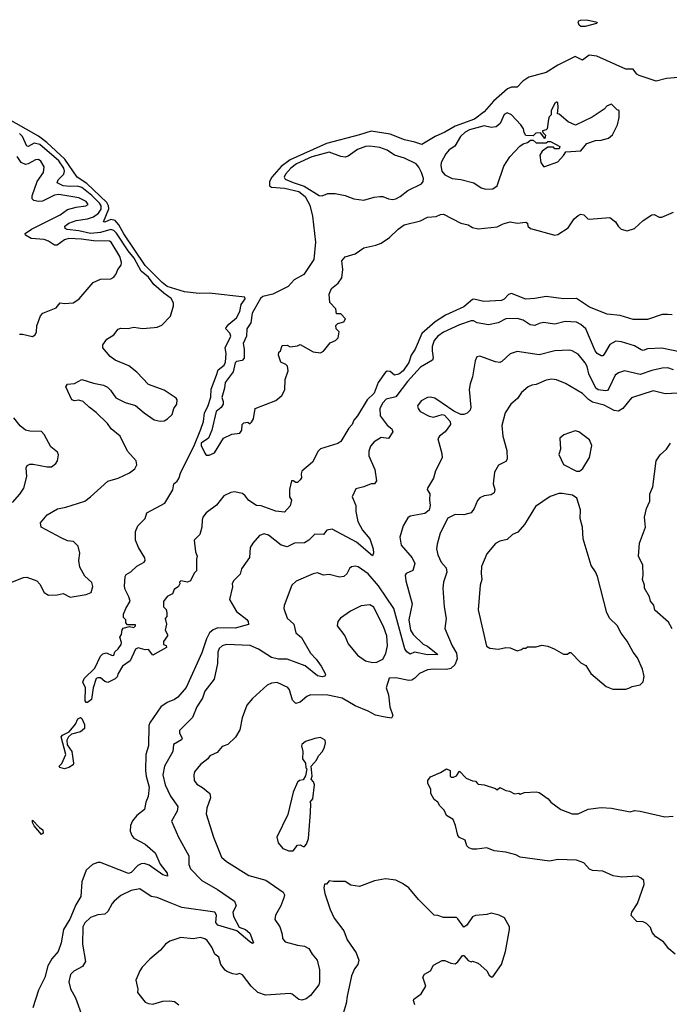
# Model space of a CAD drawing. Extents: x 2220333 to 2384341, y 721037 to 894043.
# Tile 307 of 325: x 2330025 to 2334516, y 867249 to 874052. Entities that reach past the tile are written whole.
import ezdxf

# ---------------------------------------------------------------- set-up
doc = ezdxf.new("R2010")
doc.units = 0

msp = doc.modelspace()

# ---------------------------------------------------------------- linework, layer by layer
at = {"layer": '0CON10XD'}
for points in [[(2333905, 874004.4), (2333892, 874015), (2333886, 874035), (2333890, 874045), (2333900.7, 874049.3), (2333945, 874051.8), (2334018, 874035), (2334013.3, 874025), (2333935, 874004.5), (2333905, 874004.4)], [(2334635, 873657.3), (2334495.3, 873644.7), (2334425, 873628.2), (2334306.6, 873666.6), (2334291.9, 873675), (2334265, 873710), (2334215, 873710.3), (2334015, 873798.8), (2333962.2, 873807.8), (2333915, 873773.3), (2333865, 873797.9), (2333745, 873736.5), (2333665, 873686.2), (2333544.3, 873655.7), (2333502.8, 873627.2), (2333465, 873585.4), (2333425, 873585.7), (2333397.9, 873575), (2333300.3, 873489.7), (2333235.3, 873415), (2333169.8, 873365), (2333035, 873316.2), (2332965, 873273.9), (2332896.7, 873245), (2332805, 873188.7), (2332756.7, 873206.7), (2332685, 873221), (2332585, 873260.9), (2332455, 873282.4), (2332375, 873255.2), (2332145, 873196.3), (2331895, 873083.4), (2331833, 873037), (2331767.7, 872965), (2331751, 872935), (2331751.8, 872905), (2331765.6, 872895.6), (2331855, 872888.7), (2331955, 872863.7), (2331999.6, 872829.6), (2332031.6, 872771.5), (2332049.6, 872695), (2332070.6, 872515), (2332059.4, 872395), (2331988.5, 872291.5), (2331921.9, 872255), (2331880.8, 872209.2), (2331774.1, 872155.9), (2331705, 872139.2), (2331690, 872125), (2331631.9, 872025), (2331623.3, 871956.7), (2331595.4, 871915), (2331594.2, 871865), (2331569.7, 871815), (2331577.7, 871775), (2331575.9, 871714.1), (2331563.3, 871696.8), (2331525, 871689.2), (2331515, 871680.4), (2331500.8, 871619.2), (2331445.3, 871545), (2331442.1, 871505), (2331422.3, 871442.3), (2331432.2, 871415), (2331430.8, 871395), (2331417.4, 871372.6), (2331382.4, 871345), (2331352.7, 871215), (2331329.3, 871160.7), (2331280, 871125), (2331280.1, 871110.1), (2331305, 871058), (2331315, 871044)], [(2333245, 872880), (2333295, 872884.3), (2333326, 872905), (2333370.9, 873039.1), (2333414, 873105), (2333482.7, 873177.3), (2333505, 873193.3), (2333535, 873202.5), (2333555, 873220), (2333575, 873220), (2333595, 873200), (2333665, 873200), (2333675, 873210), (2333695, 873210), (2333760, 873175), (2333755, 873160), (2333725, 873160), (2333715, 873170), (2333675, 873170), (2333637, 873143), (2333620, 873115), (2333626.7, 873065), (2333645, 873037.5), (2333655, 873037.5), (2333745, 873070), (2333785, 873112.5), (2333801.2, 873138.8), (2333903.9, 873146.1), (2333945, 873196.7), (2334005, 873216.7), (2334045, 873220), (2334095, 873233.3), (2334123.6, 873256.4), (2334157.5, 873325), (2334170, 873375), (2334170, 873425), (2334155, 873430), (2334115, 873467.5), (2334085, 873457.5), (2334066.4, 873433.6), (2333982.3, 873377.7), (2333867.7, 873322.3), (2333815.9, 873345.9), (2333755, 873400), (2333741.7, 873401.7), (2333748, 873445), (2333745, 873480), (2333735, 873482.5), (2333725, 873473.3), (2333700, 873425), (2333700, 873395), (2333685, 873380), (2333680, 873365), (2333671.7, 873298.3), (2333665, 873290), (2333640, 873285), (2333641.7, 873271.7), (2333660, 873255), (2333655, 873230), (2333625, 873270), (2333593, 873267), (2333575, 873250), (2333525, 873252.5), (2333512.3, 873272.3), (2333507.7, 873297.7), (2333488.8, 873325), (2333425, 873394.2), (2333395, 873408.8), (2333375, 873396.7), (2333346.2, 873333.8), (2333318.2, 873311.8), (2333285, 873307.9), (2333235, 873318.8), (2333135, 873290.6), (2333104.6, 873275), (2333072.3, 873245), (2333032.7, 873177.3), (2332995, 873152.9), (2332970, 873125), (2332938.6, 873065), (2332935.8, 873045), (2332944, 873005), (2332965, 872980), (2333015, 872955.5), (2333075, 872948.2), (2333165, 872923.6), (2333215, 872890), (2333245, 872880)], [(2334535, 872012.5), (2334502.5, 872015), (2334466.1, 872016.1), (2334365, 871980.8), (2334265, 871979.4), (2334175, 872007.7), (2334086.8, 872016.8), (2333965, 872065.6), (2333875, 872125.4), (2333785, 872122.9), (2333665, 872139.6), (2333585.4, 872125.4), (2333525, 872121.8), (2333425, 872160.4), (2333405, 872152.7), (2333375, 872121.8), (2333355, 872111.8), (2333234.7, 872105.3), (2333165, 872120.4), (2333155, 872117.7), (2333095, 872067.3), (2332968.8, 872011.2), (2332898, 871965), (2332805.9, 871884.1), (2332759.1, 871775), (2332731.1, 871735), (2332715, 871682.7), (2332675.8, 871625), (2332645, 871603.5), (2332615.3, 871595.3), (2332585, 871622.3), (2332566, 871624), (2332553.9, 871616.1), (2332503.7, 871546.3), (2332475, 871470.8), (2332427.1, 871425), (2332361.4, 871315), (2332335.8, 871285), (2332324.2, 871255), (2332300.5, 871229.5), (2332245, 871138), (2332225, 871124.3), (2332105, 871087.5), (2332089.3, 871070.7), (2332048.8, 870995), (2331975, 870932.5), (2331970, 870915), (2331973, 870887), (2331965, 870872.5), (2331945, 870853.3), (2331935, 870853.3), (2331915, 870866.7), (2331903.3, 870865), (2331890, 870805), (2331890, 870755), (2331903, 870733), (2331895, 870693.3), (2331855, 870648.8), (2331795, 870656.9), (2331695, 870694.3), (2331663.3, 870695), (2331608.9, 870728.9), (2331585, 870762.5), (2331565, 870779.4), (2331510.3, 870789.7), (2331485, 870785.8), (2331437.1, 870762.9), (2331385, 870698), (2331315, 870643.8), (2331292, 870615), (2331286, 870595), (2331284, 870545), (2331271.2, 870495), (2331232.5, 870455), (2331240, 870375), (2331252.5, 870345), (2331246.4, 870323.6), (2331246.7, 870245), (2331231.7, 870228.3), (2331205.8, 870174.2), (2331185, 870166.2), (2331140, 870175), (2331130, 870165), (2331132.5, 870155), (2331122.5, 870135), (2331092.5, 870115), (2331082.5, 870085), (2331045, 870066.7), (2331018.3, 870031.7), (2331020, 869995), (2331037, 869977), (2331042.5, 869955), (2331041.7, 869928.3), (2331030, 869915), (2331040, 869875), (2331030, 869835), (2331047.5, 869805), (2331047.5, 869795), (2331020, 869755), (2331020, 869735), (2331038.3, 869728.3), (2331040, 869715), (2330945, 869662.5), (2330915, 869700), (2330891.7, 869698.3), (2330845, 869712.5), (2330825, 869702.5), (2330788.2, 869621.8), (2330736.5, 869585), (2330705.5, 869535), (2330698.1, 869511.9), (2330685, 869498.2), (2330635, 869472.9), (2330615, 869479.2), (2330585, 869504.2), (2330565, 869505.6), (2330555, 869500), (2330532.2, 869435), (2330521.1, 869355), (2330495, 869335.4), (2330484.2, 869335), (2330478.5, 869345), (2330480.5, 869435), (2330461.9, 869475), (2330470.3, 869499.7), (2330545, 869572), (2330584.4, 869655.6), (2330599.7, 869670.3), (2330625, 869678), (2330665, 869658.8), (2330675, 869662.5), (2330683.3, 869685), (2330706, 869705), (2330726.7, 869735), (2330729.3, 869749.3), (2330717.5, 869785), (2330730, 869805), (2330733, 869837), (2330741.7, 869848.3), (2330785, 869860), (2330815, 869852.5), (2330826.4, 869863.6), (2330825, 869870), (2330771.7, 869871.7), (2330760, 869885), (2330760, 869905), (2330742.5, 869922.5), (2330743.8, 869945), (2330759.2, 869985), (2330788.8, 870035), (2330780, 870065), (2330753.3, 870115), (2330748.8, 870138.8), (2330754.3, 870205), (2330760.6, 870219.4), (2330792.9, 870237.1), (2330835, 870276.2), (2330885, 870303.8), (2330893.8, 870315), (2330891.2, 870335), (2330846.7, 870405), (2330826.2, 870455), (2330826.2, 870515), (2330842, 870555), (2330893.8, 870605), (2330903.8, 870645), (2331029.3, 870710.7), (2331085, 870804), (2331091.2, 870845), (2331115, 870864.2), (2331125, 870882), (2331139.4, 870925), (2331228, 871102), (2331277.7, 871222.3), (2331296.5, 871275), (2331302.8, 871335), (2331325, 871380), (2331346.1, 871445), (2331349.7, 871500.3), (2331385.2, 871595), (2331397.8, 871632.2), (2331439.3, 871665), (2331448.1, 871685), (2331452.7, 871745), (2331444.8, 871785.2), (2331484.7, 871865), (2331478.8, 871885), (2331450.8, 871915), (2331453.3, 871925), (2331470.6, 871949.4), (2331525, 871991.5), (2331546.6, 872035), (2331555.1, 872084.9), (2331585, 872123.6), (2331582.7, 872135), (2331335, 872162.8), (2331265, 872161.2), (2331165, 872171.5), (2331045, 872208.7), (2331010, 872235), (2330893.7, 872353.7), (2330745, 872571.7), (2330711.8, 872635), (2330685, 872663.7), (2330655, 872671.7), (2330615, 872652.7), (2330604.4, 872654.4), (2330640.4, 872745), (2330639.9, 872765), (2330628.6, 872788.6), (2330489.6, 872919.6), (2330421.8, 872965), (2330337.3, 873087.3), (2330213.5, 873203.5), (2330155, 873246.5), (2329915, 873382.9)], [(2329965, 870163.3), (2330052.6, 870197.4), (2330075, 870200.6), (2330145, 870174), (2330165, 870151.2), (2330193.8, 870093.8), (2330225, 870075.6), (2330285, 870078.6), (2330325, 870087.5), (2330375, 870063.3), (2330485, 870080), (2330520, 870095), (2330530, 870135), (2330525, 870162.5), (2330475, 870206.7), (2330440.5, 870270.5), (2330434.2, 870315), (2330442, 870365), (2330430, 870415), (2330397.3, 870447.3), (2330355, 870451.9), (2330311.1, 870471.1), (2330173.8, 870545), (2330170, 870575), (2330215, 870630), (2330287, 870673), (2330345, 870684.2), (2330475, 870725.8), (2330515, 870754.2), (2330635, 870864.3), (2330705, 870883.3), (2330785, 870920.5), (2330820.9, 870949.1), (2330834.5, 870975.5), (2330829.5, 871005), (2330770.2, 871070.2), (2330719.6, 871175), (2330658.1, 871225), (2330632, 871262), (2330555, 871338.1), (2330505, 871374.3), (2330465, 871414), (2330435, 871424.2), (2330405, 871418.8), (2330386.1, 871426.1), (2330343.6, 871516.4), (2330355, 871533.3), (2330405, 871538.8), (2330455, 871566.2), (2330535, 871540), (2330605, 871527.5), (2330633, 871513), (2330653.2, 871493.2), (2330690.2, 871440.2), (2330755, 871407.1), (2330826.1, 871386.1), (2330885, 871335.7), (2330955, 871288.1), (2330997, 871277), (2331025, 871281.1), (2331047.5, 871295), (2331079.2, 871325), (2331091.9, 871365), (2331112.5, 871395), (2331113.8, 871425), (2331107, 871437), (2331023, 871493), (2330915, 871531.4), (2330835, 871615.8), (2330780.3, 871660.3), (2330685, 871700), (2330650, 871725), (2330600, 871785), (2330601.2, 871805), (2330628.8, 871845), (2330675, 871873.8), (2330705.9, 871914.1), (2330725, 871921.2), (2330775, 871917.5), (2330793, 871923), (2330815, 871927.5), (2330875, 871918.1), (2330955, 871924.4), (2330975, 871926.9), (2331007.9, 871942.1), (2331067.4, 872002.6), (2331088.6, 872075), (2331088.1, 872095), (2331072.2, 872125), (2331021.3, 872161.4), (2330952.8, 872222.8), (2330915, 872272.2), (2330864.2, 872314.2), (2330815.6, 872405), (2330774.8, 872454.8), (2330695, 872577.8), (2330675, 872596), (2330655, 872601.3), (2330585, 872580.7), (2330515, 872574.9), (2330435, 872593.4), (2330352.8, 872602.8), (2330339.8, 872609.8), (2330338.2, 872625), (2330365, 872645.7), (2330416, 872664), (2330495, 872675.9), (2330535, 872690.3), (2330569.2, 872715), (2330587.5, 872742.5), (2330588.5, 872765), (2330577.2, 872785), (2330525, 872836.2), (2330455, 872891.4), (2330425, 872901.5), (2330375, 872898.5), (2330325.1, 872905.1), (2330284.3, 872924.3), (2330292.3, 872945), (2330331.4, 872985), (2330335.5, 873005), (2330330, 873025), (2330295, 873075.7), (2330165, 873189.7), (2330125, 873198.6), (2330085, 873174.7), (2330075, 873177.7), (2330045, 873244.7), (2330025, 873266.5)], [(2332405, 872804.3), (2332475, 872825.8), (2332515, 872829.2), (2332535, 872829.2), (2332575, 872813.1), (2332605, 872809.4), (2332625, 872814.3), (2332655, 872829.2), (2332709.1, 872870.9), (2332802.3, 872917.7), (2332813.8, 872935), (2332816, 872955), (2332803.1, 872995), (2332785, 873032), (2332765, 873055.6), (2332685, 873095.4), (2332615.3, 873115.3), (2332565, 873151.2), (2332515, 873168.7), (2332445, 873177.8), (2332415, 873174.7), (2332361.4, 873155), (2332295, 873110), (2332275, 873103.1), (2332245, 873107.3), (2332165, 873136.3), (2332045.4, 873105), (2331938.6, 873055), (2331898.6, 873025), (2331861.9, 872985), (2331853.4, 872965), (2331859.5, 872949.5), (2331916.7, 872926.7), (2331992.3, 872902.3), (2332095, 872837.5), (2332115, 872836), (2332155, 872850), (2332205, 872850), (2332275, 872837.5), (2332335, 872814.3), (2332405, 872804.3)], [(2330025, 871878.8), (2330045, 871880), (2330115, 871862), (2330133.3, 871875), (2330141.2, 871895), (2330144.2, 871935.8), (2330170, 872005), (2330185, 872024.2), (2330278.6, 872061.4), (2330305, 872096.7), (2330335, 872091.2), (2330395, 872096), (2330407.6, 872102.4), (2330436.6, 872123.4), (2330533.8, 872235), (2330585, 872258.8), (2330655, 872261.2), (2330675, 872273.8), (2330691.2, 872295), (2330703.4, 872326.6), (2330726.2, 872355), (2330730, 872375), (2330717.7, 872415), (2330656.8, 872515), (2330645, 872522.1), (2330535, 872523.2), (2330453.6, 872536.4), (2330365, 872539), (2330335, 872531.9), (2330283.6, 872493.6), (2330265, 872493.2), (2330225, 872522.5), (2330195, 872532.7), (2330105, 872539.3), (2330065, 872564), (2330064, 872575), (2330107.5, 872605), (2330305, 872702.6), (2330355, 872741.3), (2330415, 872757.3), (2330482.5, 872765), (2330499.4, 872775), (2330484.3, 872795), (2330435, 872821.6), (2330295, 872843.5), (2330265, 872838.9), (2330183, 872797), (2330155, 872795.3), (2330122.4, 872802.4), (2330112.1, 872815), (2330111.8, 872835), (2330145.8, 872934.2), (2330190, 872995), (2330195.6, 873035), (2330170.6, 873075), (2330155, 873086.7), (2330135, 873083.5), (2330085, 873055.4), (2330065, 873052.5), (2330035, 873065.5), (2330007.2, 873107.3)], [(2331315, 871044), (2331335, 871044.2), (2331371.2, 871058.8), (2331435, 871160), (2331490.7, 871189.3), (2331547.5, 871195), (2331560, 871215), (2331564.1, 871255.9), (2331575, 871267.5), (2331601.7, 871271.7), (2331615, 871260), (2331628.3, 871271.7), (2331642.5, 871295), (2331652.5, 871365), (2331795, 871422), (2331836.7, 871455), (2331858, 871495), (2331860, 871565), (2331880, 871625), (2331877, 871657), (2331865, 871670), (2331830, 871685), (2331813.6, 871733.6), (2331817.5, 871755), (2331827.5, 871765), (2331840, 871800), (2331875, 871802.5), (2331895, 871792.5), (2331945, 871797.5), (2331965, 871807.5), (2332055, 871756.7), (2332105, 871750), (2332125, 871762.5), (2332170.7, 871819.3), (2332207.5, 871835), (2332226.1, 871853.9), (2332232.5, 871895), (2332212.5, 871915), (2332211.2, 871938.8), (2332225, 871952.5), (2332266.1, 871963.9), (2332276.7, 871985), (2332245, 872020), (2332215, 872020), (2332210, 872055), (2332168.3, 872098.3), (2332163.8, 872155), (2332180, 872195), (2332227.7, 872232.3), (2332252, 872268), (2332260, 872325), (2332251.2, 872385), (2332275, 872412.5), (2332345, 872433.3), (2332404.1, 872475.9), (2332486.1, 872493.9), (2332525, 872508.8), (2332582.4, 872547.6), (2332641.4, 872605), (2332684, 872635), (2332795, 872662.5), (2332845, 872687.8), (2332905, 872692.9), (2332935, 872706.9), (2332955, 872708.1), (2333075, 872646), (2333125, 872633.8), (2333155.7, 872615.7), (2333195, 872605.8), (2333325, 872620.8), (2333368, 872642), (2333415, 872655.5), (2333465, 872646), (2333525, 872653.3), (2333535.8, 872645), (2333538, 872625), (2333555, 872610), (2333725, 872563.8), (2333745, 872566.7), (2333816, 872614), (2333857.5, 872675), (2333885, 872700), (2333905, 872708.8), (2333925, 872703.3), (2333953.3, 872675), (2333962.7, 872672.7), (2334105, 872685.8), (2334144, 872655), (2334162.5, 872625), (2334184, 872605), (2334225, 872592.2), (2334275, 872608.9), (2334335, 872664.3), (2334395, 872703.8), (2334410, 872705), (2334445, 872687.5), (2334465, 872686.7), (2334545, 872721.1)], [(2334585, 871757.3), (2334465, 871783.1), (2334365, 871776.8), (2334335, 871767.3), (2334320.3, 871770.3), (2334275, 871798.2), (2334185, 871826.9), (2334145, 871831.5), (2334105, 871808.5), (2334065, 871740), (2334055, 871729.2), (2334045, 871728.6), (2334017.5, 871745), (2334002.3, 871765), (2333937.7, 871915), (2333905, 871946.2), (2333875, 871962.1), (2333795, 871966.9), (2333725, 871948.2), (2333645, 871959.2), (2333616.2, 871953.8), (2333585, 871938.6), (2333553.8, 871943.8), (2333505, 871976.9), (2333465, 871986.4), (2333385, 871985.4), (2333332.7, 871957.3), (2333265, 871943.6), (2333188.3, 871958.2), (2333161.1, 871971.1), (2333145, 871972.1), (2333065.7, 871944.3), (2332955, 871893.8), (2332915, 871865.4), (2332890.9, 871835), (2332877.5, 871795), (2332875.4, 871765), (2332883.1, 871715), (2332879.3, 871700.7), (2332795, 871651.8), (2332705, 871553.2), (2332625, 871446.9), (2332559.1, 871430.9), (2332535, 871405.7), (2332515.4, 871365), (2332517.3, 871315), (2332565, 871250), (2332597.1, 871225), (2332605.6, 871205), (2332575, 871157.5), (2332523.8, 871165), (2332475.5, 871134.5), (2332450, 871105), (2332438.7, 871071.3), (2332437.6, 871037.6), (2332480, 870945), (2332490.8, 870865), (2332477.5, 870845), (2332455, 870845.8), (2332403.8, 870823.8), (2332348.3, 870811.7), (2332324.2, 870755), (2332347.8, 870695), (2332348.2, 870655), (2332362.5, 870585), (2332395.3, 870525.3), (2332444.5, 870465), (2332467.5, 870395), (2332470, 870365), (2332465, 870347.5), (2332353.2, 870443.2), (2332185, 870531.1), (2332148.8, 870525), (2332125, 870494.2), (2332065, 870497.1), (2332024.6, 870455.4), (2331995, 870436.9), (2331925, 870434.5), (2331875, 870409.6), (2331831.9, 870421.9), (2331745, 870489.4), (2331715, 870500), (2331682.1, 870487.9), (2331636, 870435), (2331619.2, 870405), (2331613, 870337), (2331557.5, 870257.5), (2331548.3, 870221.7), (2331505, 870176.7), (2331494.2, 870155.8), (2331495.7, 870134.3), (2331475.8, 870045), (2331523.5, 869963.5), (2331595, 869907.5), (2331604.5, 869895), (2331607.3, 869872.7), (2331515, 869848.2), (2331395, 869849.2), (2331362.4, 869837.6), (2331336.9, 869815), (2331315.6, 869774.4), (2331285, 869677.5), (2331175, 869438.2), (2331119.3, 869370.7), (2331095.9, 869354.1), (2331045, 869334.6), (2331001.5, 869305), (2330924.4, 869195), (2330918.6, 869175), (2330914.6, 869035), (2330896.5, 868975), (2330895.3, 868865), (2330899.2, 868825), (2330920.9, 868749.1), (2330913.8, 868685), (2330898.1, 868645), (2330888.6, 868595), (2330835, 868552.9), (2330805, 868516.9), (2330792, 868485), (2330789.2, 868445), (2330800, 868415), (2330815, 868397.8), (2330892.5, 868355), (2330960.8, 868295), (2330997.5, 868217.5), (2331045.7, 868155), (2331046.4, 868133.6), (2331015, 868142.9), (2330919.5, 868209.5), (2330885, 868222.3), (2330865, 868220), (2330842.4, 868207.6), (2330795, 868159.1), (2330777.9, 868152.1), (2330585, 868229.2), (2330565, 868228.9), (2330528.9, 868215), (2330484, 868176), (2330455.9, 868095), (2330448.5, 867995), (2330412.4, 867937.6), (2330372.2, 867837.8), (2330329.2, 867765), (2330311.7, 867675), (2330290.4, 867615), (2330246.6, 867563.4), (2330220.9, 867515), (2330198.7, 867435), (2330155, 867347.5), (2330116.1, 867225)], [(2334545, 871633.3), (2334505, 871646.2), (2334465.5, 871644.5), (2334395, 871628.5), (2334315, 871601.3), (2334205, 871625.5), (2334165, 871612.5), (2334140.8, 871595), (2334097.1, 871502.9), (2334089.1, 871490.9), (2334075, 871487.1), (2334025, 871494.1), (2334007.1, 871505), (2333960, 871605), (2333948.9, 871655), (2333935, 871680.9), (2333885, 871741.1), (2333845, 871763.3), (2333825, 871769.4), (2333725, 871763.3), (2333615, 871735.6), (2333465, 871760), (2333415, 871744.4), (2333359.1, 871690.9), (2333345, 871684.3), (2333315, 871687.8), (2333205, 871726.7), (2333185, 871722.5), (2333173.8, 871695), (2333155.7, 871585), (2333138.6, 871535), (2333133.2, 871496.8), (2333144, 871375), (2333138.8, 871355), (2333117.3, 871332.7), (2333096.1, 871323.9), (2333074.2, 871324.2), (2333027.3, 871347.3), (2332945, 871402.5), (2332895, 871436.2), (2332865, 871443.8), (2332845, 871442), (2332800.9, 871419.1), (2332776.2, 871385), (2332778.8, 871365), (2332793.3, 871345), (2332855, 871312), (2332885, 871306), (2332945, 871323.3), (2332960.7, 871320.7), (2333000, 871275), (2333003.3, 871255), (2332966.2, 871205), (2332926, 871175), (2332916.2, 871155), (2332944.2, 871054.2), (2332945.8, 871025), (2332899.2, 870935), (2332885.8, 870885), (2332843.3, 870815), (2332842.5, 870805), (2332861.2, 870775), (2332857.5, 870735), (2332863.1, 870695), (2332856.3, 870663.7), (2332825, 870640), (2332725, 870620.8), (2332708.8, 870611.2), (2332676, 870555), (2332653, 870477), (2332662.2, 870422.2), (2332737.8, 870335), (2332757.5, 870295), (2332743, 870247), (2332696.7, 870225), (2332688.8, 870215), (2332694.7, 870174.7), (2332738.1, 870015), (2332715.6, 869905.6), (2332725.6, 869835), (2332744.9, 869804.9), (2332815, 869737.1), (2332845, 869722.7), (2332916.2, 869665), (2332845, 869664.4), (2332755, 869682.9), (2332725, 869669.1), (2332700.4, 869685), (2332687.2, 869705), (2332610.9, 869985), (2332505, 870141.2), (2332435, 870224.5), (2332365, 870271.4), (2332344.3, 870275.7), (2332318.8, 870271.2), (2332305, 870260), (2332286.4, 870223.6), (2332265, 870204.4), (2332235, 870199.4), (2332165, 870218), (2332125, 870214), (2332085, 870229.2), (2332055, 870222.9), (2331937.5, 870172.5), (2331906.7, 870145), (2331852.5, 870005), (2331850.8, 869985), (2331875, 869916.7), (2331920, 869875), (2331935, 869815.7), (2331974.1, 869784.1), (2332034.5, 869675), (2332075, 869634.3), (2332110, 869585), (2332136.9, 869535), (2332139.2, 869525), (2332133.2, 869516.8), (2332115, 869512.7), (2332085, 869517.8), (2331997.9, 869587.9), (2331875, 869633.1), (2331815, 869633.3), (2331765, 869645.3), (2331675, 869703.6), (2331617.8, 869727.8), (2331455, 869736.2), (2331425, 869726.5), (2331405, 869706.9), (2331395, 869682.5), (2331393.4, 869605), (2331370, 869495), (2331305, 869413.8), (2331290, 869365), (2331249.2, 869305), (2331219.5, 869230.5), (2331129.7, 869140.3), (2331129.4, 869125), (2331148.1, 869085), (2331144.5, 869075.5), (2331089.4, 869045), (2331083.1, 868995), (2331025.4, 868894.6), (2331015.4, 868834.6), (2331032, 868765), (2331066.8, 868686.8), (2331117.8, 868615), (2331115, 868583.8), (2331074, 868515), (2331123.3, 868405), (2331194.5, 868275), (2331193.6, 868215), (2331205.6, 868185), (2331285, 868104.6), (2331393.1, 868043.1), (2331511.1, 867961.1), (2331521.2, 867928.8), (2331498.6, 867885), (2331503.6, 867855), (2331543.1, 867783.1), (2331585.8, 867765), (2331615, 867740.8), (2331642.5, 867675), (2331635, 867670), (2331615, 867680.8), (2331527.2, 867757.2), (2331394.2, 867795), (2331381.6, 867815), (2331385.3, 867865), (2331375, 867885.3), (2331145, 867918.2), (2331054.2, 867955), (2330975, 867987.5), (2330934.6, 867994.6), (2330855, 868046), (2330795, 868035.8), (2330725, 868000), (2330678.8, 867961.2), (2330663.8, 867945), (2330635, 867891.2), (2330615, 867872), (2330565, 867866.9), (2330515, 867848.6), (2330475, 867812.5), (2330461.2, 867785), (2330458.5, 867665), (2330480, 867545), (2330460.5, 867509.5), (2330400.6, 867479.4), (2330375.6, 867454.4), (2330364.4, 867404.4), (2330375.9, 867355.9), (2330411.2, 867295), (2330450, 867185)], [(2334575, 871471.5), (2334486.6, 871466.6), (2334405, 871487.1), (2334255, 871439.4), (2334194.3, 871365.7), (2334165, 871347.5), (2334135, 871352.5), (2334065, 871388.8), (2333985, 871409.7), (2333957.8, 871427.8), (2333915, 871470), (2333798.3, 871538.3), (2333735, 871562.9), (2333702.8, 871567.2), (2333665, 871562.2), (2333595, 871532.5), (2333565, 871526.7), (2333539.2, 871515), (2333495, 871477.1), (2333466.4, 871433.6), (2333420.8, 871395), (2333380, 871335), (2333358.3, 871248.3), (2333364.4, 871175), (2333391.9, 871075), (2333395.6, 871015), (2333385, 871000), (2333334.2, 870975), (2333307.1, 870925), (2333298.6, 870845), (2333308.9, 870805), (2333306.1, 870783.9), (2333285, 870768.1), (2333235, 870761.9), (2333205, 870749.2), (2333190.2, 870729.8), (2333167.5, 870675), (2333145, 870644.2), (2333095, 870630.6), (2333035, 870632.5), (2332985, 870606.9), (2332931.1, 870505), (2332910.6, 870429.4), (2332906, 870395), (2332915.8, 870355), (2332939.2, 870305), (2332973.3, 870265), (2332978.5, 870235), (2332953.8, 870165), (2332949.2, 870125), (2332959.4, 869995), (2332974.3, 869915), (2332964.3, 869845), (2333015, 869725.8), (2333044.8, 869674.8), (2333049.8, 869635), (2333033.3, 869595), (2333005, 869569.4), (2332975, 869562), (2332884.7, 869565.3), (2332845, 869560.8), (2332788.1, 869535), (2332757.7, 869502.3), (2332735, 869488.2), (2332715, 869487.3), (2332625, 869505.6), (2332578.3, 869501.7), (2332558, 869435), (2332575, 869387.5), (2332584.4, 869305), (2332604, 869245), (2332595, 869226.7), (2332552.7, 869232.7), (2332485, 869246.9), (2332435, 869274.7), (2332345, 869311.3), (2332255, 869365.3), (2332154.6, 869385.4), (2332035, 869386.7), (2332010, 869375), (2331965, 869336.9), (2331935, 869328), (2331911.7, 869351.7), (2331890.9, 869420.9), (2331877.9, 869437.9), (2331805, 869472.7), (2331765, 869468), (2331735, 869453.3), (2331635, 869361.8), (2331595.3, 869315), (2331562.5, 869227.5), (2331546.6, 869145), (2331516.2, 869095), (2331465, 869043.5), (2331425, 869029.4), (2331390.2, 868989.8), (2331340.8, 868965), (2331325, 868944.2), (2331275.7, 868905)], [(2329976.4, 870716.4), (2330027, 870773), (2330054.4, 870815.6), (2330075.5, 870895), (2330070.8, 870955), (2330077.1, 870972.9), (2330095, 870981.4), (2330118.3, 870981.7), (2330215, 870962.5), (2330245, 870962), (2330276.2, 870985), (2330286.2, 871005), (2330293.3, 871045), (2330286.2, 871065), (2330240.7, 871100.7), (2330195, 871187.1), (2330176.9, 871206.9), (2330095, 871209.1), (2330065, 871215.6), (2330028.9, 871245), (2329985, 871301.9)], [(2333895, 870932.5), (2333918.3, 870951.7), (2333963.6, 871026.4), (2333979.5, 871109.5), (2333965, 871148.8), (2333891.2, 871205), (2333865, 871211.4), (2333785.7, 871184.3), (2333759.3, 871160.7), (2333762.5, 871085), (2333753, 871047), (2333785, 870979.2), (2333875, 870932.5), (2333895, 870932.5)], [(2334534.4, 869844.4), (2334509.7, 869889.7), (2334415, 869973.3), (2334407.5, 870007.5), (2334386.7, 870035), (2334378.8, 870065), (2334343.3, 870125), (2334343.8, 870145), (2334331.2, 870185), (2334336, 870215), (2334333, 870283), (2334302.9, 870345), (2334310, 870435), (2334350, 870545), (2334344, 870615), (2334358, 870675), (2334380, 870725), (2334380, 870775), (2334401.2, 870825), (2334424, 871005), (2334452, 871045), (2334496, 871085), (2334524.6, 871125.4)], [(2334215, 869427.5), (2334235, 869433.3), (2334260, 869445), (2334313.6, 869456.4), (2334335, 869477.5), (2334342.5, 869515), (2334330, 869565), (2334295, 869642.5), (2334265, 869683.3), (2334225, 869757.5), (2334182.7, 869812.7), (2334155, 869866.2), (2334104.4, 869914.4), (2334084.2, 869955), (2334018.8, 870205), (2334005, 870237.5), (2333975, 870280), (2333920, 870465), (2333915.9, 870545.9), (2333900, 870605), (2333902.5, 870665), (2333877.5, 870745), (2333846.4, 870766.4), (2333775, 870778.8), (2333751.7, 870778.3), (2333691.7, 870758.3), (2333590.3, 870689.7), (2333513.8, 870565), (2333468.8, 870511.2), (2333432.5, 870495), (2333395, 870460), (2333345, 870450), (2333315, 870433.3), (2333255, 870362.5), (2333218.6, 870275), (2333214.4, 870225), (2333220, 870185), (2333208.9, 870145), (2333194.2, 869975.8), (2333252.7, 869722.7), (2333275, 869710), (2333335, 869703.8), (2333385, 869713.3), (2333415, 869712.5), (2333465, 869692.5), (2333495, 869700), (2333505, 869710), (2333525, 869710), (2333535, 869720), (2333595, 869720), (2333635, 869730), (2333675, 869722.5), (2333720, 869705), (2333785, 869667.5), (2333811.7, 869668.3), (2333825, 869680), (2333835, 869680), (2333905, 869607.5), (2333939.3, 869589.3), (2333974.1, 869534.1), (2334080, 869445), (2334125, 869427.5), (2334215, 869427.5)], [(2332465, 869610), (2332495, 869613.8), (2332535.5, 869634.5), (2332555.9, 869674.1), (2332568.7, 869725), (2332562.7, 869795), (2332542.4, 869852.4), (2332473.1, 869993.1), (2332445, 870008.9), (2332385, 870003.3), (2332311.2, 869965), (2332242.1, 869917.9), (2332224, 869895), (2332219.2, 869865), (2332272.2, 869795), (2332295, 869738.8), (2332361.4, 869661.4), (2332415, 869622.5), (2332465, 869610)], [(2330335, 868876.2), (2330302.5, 868885), (2330298.8, 868895), (2330315.9, 868914.1), (2330344, 868975), (2330312.7, 869097.3), (2330321.1, 869108.9), (2330367.3, 869132.7), (2330412.2, 869185), (2330427.5, 869222.5), (2330445, 869231.2), (2330455, 869223.3), (2330473.5, 869183.5), (2330472.5, 869155), (2330445, 869131.5), (2330384.5, 869115.5), (2330363.5, 869096.5), (2330351.9, 869075), (2330352.9, 869042.9), (2330386.2, 868995), (2330397.8, 868915), (2330395, 868904.2), (2330365, 868884.4), (2330335, 868876.2)], [(2331915, 868308.8), (2331945, 868349.2), (2331965, 868351.2), (2331985, 868338.8), (2331995, 868340), (2332008, 868355), (2332020.8, 868395), (2332035.8, 868575), (2332037.5, 868637.5), (2332032.5, 868645), (2332051.7, 868668.3), (2332062.5, 868765), (2332057, 868787), (2332040, 868805), (2332047.5, 868825), (2332040, 868895), (2332077.5, 868935), (2332090, 868965), (2332117.5, 868995), (2332132.5, 869025), (2332140, 869055), (2332137.5, 869075), (2332105, 869092.5), (2332065, 869086.7), (2332000, 869065), (2331976.7, 869045), (2331973.3, 869035), (2331982.5, 868995), (2331980, 868945), (2332000, 868915), (2332003, 868883), (2332010, 868875), (2332001.7, 868828.3), (2331985, 868800), (2331960, 868795), (2331946.4, 868783.6), (2331916.7, 868715), (2331878.8, 868561.2), (2331803.3, 868405), (2331811.2, 868365), (2331845, 868326.2), (2331885, 868310), (2331915, 868308.8)], [(2331275.7, 868905), (2331234.2, 868855), (2331228.6, 868835), (2331232, 868795), (2331249.7, 868769.7), (2331288, 868748), (2331339.2, 868705), (2331344.2, 868675), (2331318.1, 868605), (2331314.4, 868565), (2331365, 868403.3), (2331420.8, 868265), (2331453.8, 868235), (2331610.2, 868140.2), (2331726.4, 868106.4), (2331846.9, 868025), (2331855.5, 868005), (2331851.5, 867985), (2331831.1, 867928.9), (2331794.2, 867865), (2331790, 867835), (2331823.1, 867785), (2331840.5, 867735), (2331841.9, 867705), (2331860.7, 867680.7), (2331945, 867657.8), (2331995, 867651.9), (2332025, 867634), (2332046.7, 867595), (2332080.5, 867555), (2332096.8, 867486.8), (2332098.2, 867405), (2332093.3, 867385), (2332035, 867310.8), (2332005, 867288.1), (2331975, 867277.1), (2331955, 867282.5), (2331908.7, 867318.7), (2331895, 867322.9), (2331725, 867312.5), (2331670.6, 867330.6), (2331624.7, 867374.7), (2331565, 867452), (2331545, 867461.2), (2331525, 867456), (2331498.8, 867458.8), (2331457.5, 867475), (2331445, 867486.2), (2331415.8, 867525), (2331402, 867575), (2331375, 867596.7), (2331352.5, 867645), (2331320.3, 867690.3), (2331305, 867702), (2331275, 867710), (2331225, 867702), (2331139.3, 867710.7), (2331062.5, 867685), (2331033.3, 867665), (2330997.7, 867622.3), (2330925, 867561.2), (2330871.2, 867505), (2330855, 867480), (2330828.8, 867415), (2330842.5, 867355), (2330840.7, 867330.7), (2330893.8, 867265), (2330915, 867254.2), (2330945, 867250), (2331015, 867270.6), (2331064.2, 867274.2), (2331095, 867268), (2331126, 867245)], [(2334556.7, 867595), (2334512.1, 867632.1), (2334475, 867681.2), (2334422.5, 867715), (2334397.5, 867745), (2334385, 867780), (2334358.3, 867808.3), (2334335, 867820), (2334291.7, 867821.7), (2334253, 867863), (2334257.5, 867885), (2334296, 867945), (2334342, 868078), (2334340, 868105), (2334321.7, 868121.7), (2334295, 868133.6), (2334188.1, 868128.1), (2334127.3, 868137.3), (2334055, 868168), (2333984.1, 868174.1), (2333964.1, 868184.1), (2333925, 868226.7), (2333875, 868246), (2333745, 868250), (2333688.3, 868238.3), (2333485, 868266.7), (2333455, 868281.2), (2333385, 868300), (2333305, 868308.8), (2333255, 868331.2), (2333185, 868320), (2333155, 868320), (2333129.3, 868329.3), (2333116.7, 868345), (2333105, 868382.5), (2333065, 868402.5), (2333053.3, 868415), (2333038.8, 868485), (2333022.5, 868525), (2332975, 868553.3), (2332960.3, 868590.3), (2332929.5, 868619.5), (2332916.2, 868645), (2332890, 868665), (2332867.5, 868705), (2332867.5, 868735), (2332847.5, 868775), (2332845.8, 868795), (2332865, 868822), (2332935, 868850), (2332975, 868876.7), (2333000, 868865), (2333000, 868825), (2333008.3, 868818.3), (2333025, 868817.5), (2333045, 868827.5), (2333065, 868860), (2333111.7, 868811.7), (2333155, 868792.5), (2333175, 868790), (2333190, 868775)], [(2333190, 868775), (2333195, 868770), (2333235, 868766.7), (2333315, 868740), (2333325, 868730), (2333345, 868746.7), (2333385, 868726.7), (2333411.7, 868721.7), (2333445, 868702.5), (2333475, 868707.5), (2333485, 868700), (2333515, 868712.5), (2333595, 868716.7), (2333615, 868712.5), (2333679.3, 868669.3), (2333697.5, 868645), (2333765, 868594.2), (2333845, 868565.8), (2333885.5, 868564.5), (2333955, 868597.5), (2334045, 868609.4), (2334116.1, 868603.9), (2334245, 868580), (2334275, 868588), (2334315, 868584), (2334484.2, 868544.2), (2334541.7, 868548.3)], [(2330175, 868422.5), (2330125, 868481.2), (2330113.1, 868505), (2330115, 868522.5), (2330161.5, 868471.5), (2330185.6, 868455), (2330187.8, 868432.2), (2330175, 868422.5)], [(2332757.5, 867245), (2332747.5, 867275), (2332750, 867285), (2332799.3, 867320.7), (2332832.5, 867375), (2332813, 867437), (2332823.6, 867456.4), (2332865, 867480), (2332885, 867520), (2332945, 867552.5), (2332965, 867552.5), (2333005, 867532.5), (2333035, 867530), (2333055, 867542.5), (2333085, 867587.5), (2333095, 867587.5), (2333125, 867552.5), (2333145, 867542.5), (2333155, 867547.5), (2333195, 867532.5), (2333255, 867480), (2333270.7, 867450.7), (2333285, 867440), (2333295, 867440), (2333356.1, 867523.9), (2333383.3, 867615), (2333411.2, 867765), (2333410, 867785), (2333375.9, 867845.9), (2333340, 867865), (2333285, 867878.8), (2333255, 867868.8), (2333177, 867863), (2333155, 867852.5), (2333115, 867796.7), (2333095, 867783.3), (2333055, 867840), (2333045, 867848.8), (2332955, 867848.8), (2332915, 867863.8), (2332890, 867865), (2332783, 867973), (2332715, 868053.8), (2332672.5, 868085), (2332625, 868106.7), (2332555, 868116.7), (2332477, 868103), (2332375, 868062.5), (2332315, 868073.3), (2332275, 868098.8), (2332195, 868096.7), (2332165, 868102.5), (2332145, 868080), (2332131.7, 868078.3), (2332127.5, 868055), (2332133.8, 868015), (2332172, 867905), (2332200, 867845), (2332265.9, 867755.9), (2332288.8, 867695), (2332351.2, 867605), (2332368.8, 867555), (2332363.3, 867525), (2332340, 867495), (2332320, 867445), (2332288.1, 867305), (2332282.5, 867255), (2332260.8, 867185)]]:
    msp.add_lwpolyline(points, dxfattribs=at)

doc.saveas('drawing.dxf')
